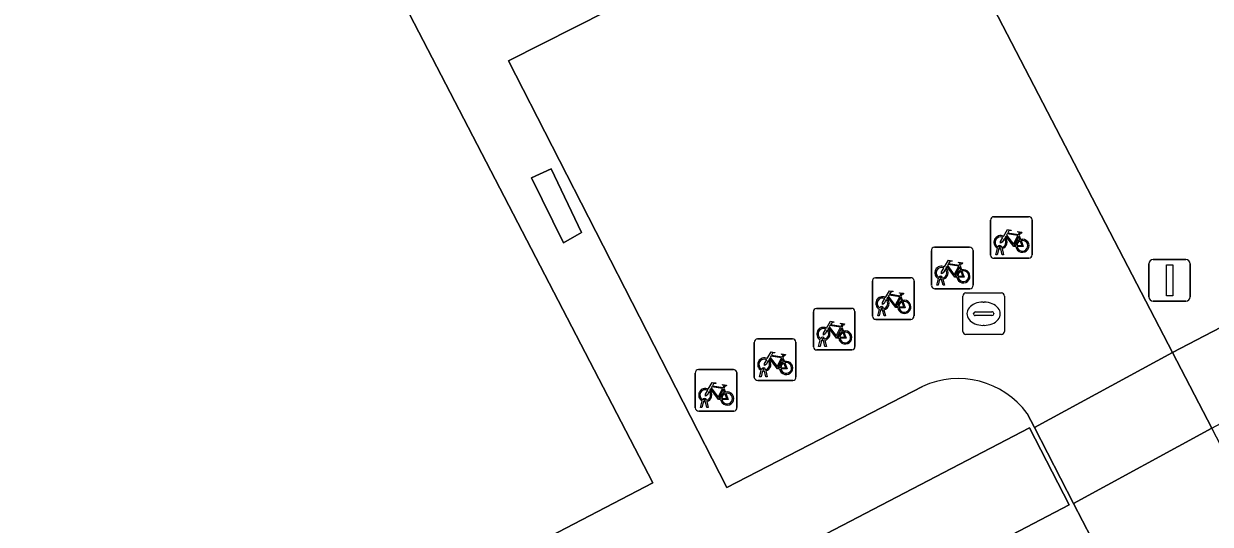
# Model space of a CAD drawing. Extents: x 158835 to 160077, y 386387 to 387778.
# Drawn here: x 159667.61 to 159696.16, y 387545.01 to 387557.06 of the extents above; entities that cross this region are included whole.
import ezdxf

# ---------------------------------------------------------------- set-up
doc = ezdxf.new("R2010")
doc.units = 0
for name, color, linetype in [('IMGEO_Fietsenrek', 7, 'Continuous'), ('IMGEO_Groenvoorziening', 7, 'Continuous'), ('IMGEO_Kolk', 7, 'Continuous'), ('IMGEO_Lichtmast', 7, 'Continuous'), ('IMGEO_Pand', 7, 'Continuous'), ('IMGEO_Rijbaan_lokaal_open', 7, 'Continuous'), ('IMGEO_Voetpad_open', 7, 'Continuous')]:
    doc.layers.add(name, color=color, linetype=linetype)

msp = doc.modelspace()

# ---------------------------------------------------------------- linework, layer by layer
at = {"layer": 'IMGEO_Fietsenrek'}
for p, q in [((159690.948, 387552.417), (159691.789, 387552.417)), ((159691.789, 387552.417), (159690.948, 387552.417)), ((159690.873, 387551.492), (159690.873, 387552.333)), ((159690.873, 387552.333), (159690.873, 387551.492)), ((159691.873, 387552.342), (159691.873, 387551.501)), ((159691.873, 387551.501), (159691.873, 387552.342)), ((159691.56, 387551.966), (159691.596, 387551.871)), ((159689.452, 387550.756), (159689.452, 387551.597)), ((159689.452, 387551.597), (159689.452, 387550.756)), ((159689.527, 387551.681), (159690.368, 387551.681)), ((159690.368, 387551.681), (159689.527, 387551.681)), ((159690.452, 387551.606), (159690.452, 387550.765)), ((159690.452, 387550.765), (159690.452, 387551.606)), ((159691, 387551.501), (159691.039, 387551.661)), ((159691.069, 387551.649), (159691.034, 387551.501)), ((159691.111, 387551.673), (159691.11, 387551.677)), ((159691.152, 387551.501), (159691.118, 387551.643)), ((159691.142, 387551.684), (159691.143, 387551.677)), ((159691.15, 387551.647), (159691.185, 387551.501)), ((159691.798, 387551.417), (159690.957, 387551.417)), ((159690.957, 387551.417), (159691.798, 387551.417)), ((159691.034, 387551.501), (159691, 387551.501)), ((159691.185, 387551.501), (159691.152, 387551.501)), ((159690.139, 387551.23), (159690.175, 387551.135)), ((159688.032, 387550.02), (159688.032, 387550.861)), ((159688.032, 387550.861), (159688.032, 387550.02)), ((159688.107, 387550.945), (159688.948, 387550.945)), ((159688.948, 387550.945), (159688.107, 387550.945)), ((159689.032, 387550.87), (159689.032, 387550.029)), ((159689.032, 387550.029), (159689.032, 387550.87)), ((159690.377, 387550.681), (159689.536, 387550.681)), ((159689.536, 387550.681), (159690.377, 387550.681)), ((159689.579, 387550.765), (159689.618, 387550.925)), ((159689.613, 387550.765), (159689.579, 387550.765)), ((159689.648, 387550.913), (159689.613, 387550.765)), ((159689.69, 387550.937), (159689.689, 387550.941)), ((159689.731, 387550.765), (159689.697, 387550.907)), ((159689.721, 387550.948), (159689.722, 387550.941)), ((159689.729, 387550.911), (159689.764, 387550.765)), ((159689.764, 387550.765), (159689.731, 387550.765)), ((159688.719, 387550.494), (159688.755, 387550.399)), ((159686.611, 387549.284), (159686.611, 387550.125)), ((159686.611, 387550.125), (159686.611, 387549.284)), ((159686.686, 387550.209), (159687.527, 387550.209)), ((159687.527, 387550.209), (159686.686, 387550.209)), ((159687.611, 387550.134), (159687.611, 387549.293)), ((159687.611, 387549.293), (159687.611, 387550.134)), ((159688.159, 387550.029), (159688.198, 387550.189)), ((159688.228, 387550.177), (159688.193, 387550.029)), ((159688.27, 387550.201), (159688.269, 387550.205)), ((159688.311, 387550.029), (159688.277, 387550.171)), ((159688.301, 387550.212), (159688.302, 387550.205)), ((159688.309, 387550.175), (159688.344, 387550.029)), ((159688.957, 387549.945), (159688.116, 387549.945)), ((159688.116, 387549.945), (159688.957, 387549.945)), ((159688.193, 387550.029), (159688.159, 387550.029)), ((159688.344, 387550.029), (159688.311, 387550.029)), ((159687.298, 387549.758), (159687.334, 387549.663)), ((159685.19, 387548.548), (159685.19, 387549.389)), ((159685.19, 387549.389), (159685.19, 387548.548)), ((159685.265, 387549.473), (159686.106, 387549.473)), ((159686.106, 387549.473), (159685.265, 387549.473)), ((159686.19, 387549.398), (159686.19, 387548.557)), ((159686.19, 387548.557), (159686.19, 387549.398)), ((159686.738, 387549.293), (159686.777, 387549.453)), ((159686.772, 387549.293), (159686.738, 387549.293)), ((159686.807, 387549.441), (159686.772, 387549.293)), ((159686.849, 387549.465), (159686.848, 387549.469)), ((159686.89, 387549.293), (159686.856, 387549.435)), ((159686.88, 387549.476), (159686.881, 387549.469)), ((159686.888, 387549.439), (159686.923, 387549.293)), ((159686.923, 387549.293), (159686.89, 387549.293)), ((159685.877, 387549.022), (159685.913, 387548.927)), ((159687.536, 387549.209), (159686.695, 387549.209)), ((159686.695, 387549.209), (159687.536, 387549.209)), ((159683.845, 387548.737), (159684.686, 387548.737)), ((159684.686, 387548.737), (159683.845, 387548.737)), ((159685.317, 387548.557), (159685.356, 387548.717)), ((159685.386, 387548.705), (159685.351, 387548.557)), ((159685.428, 387548.729), (159685.427, 387548.733)), ((159685.469, 387548.557), (159685.435, 387548.699)), ((159685.459, 387548.74), (159685.46, 387548.733)), ((159685.467, 387548.703), (159685.502, 387548.557)), ((159683.77, 387547.812), (159683.77, 387548.653)), ((159683.77, 387548.653), (159683.77, 387547.812)), ((159684.77, 387548.662), (159684.77, 387547.821)), ((159684.77, 387547.821), (159684.77, 387548.662)), ((159686.115, 387548.473), (159685.274, 387548.473)), ((159685.274, 387548.473), (159686.115, 387548.473)), ((159685.351, 387548.557), (159685.317, 387548.557)), ((159685.502, 387548.557), (159685.469, 387548.557)), ((159684.457, 387548.286), (159684.493, 387548.191)), ((159683.897, 387547.821), (159683.936, 387547.981)), ((159683.931, 387547.821), (159683.897, 387547.821)), ((159683.966, 387547.969), (159683.931, 387547.821)), ((159684.008, 387547.993), (159684.007, 387547.997)), ((159684.049, 387547.821), (159684.015, 387547.963)), ((159684.039, 387548.004), (159684.04, 387547.997)), ((159684.047, 387547.967), (159684.082, 387547.821)), ((159684.082, 387547.821), (159684.049, 387547.821)), ((159684.695, 387547.737), (159683.854, 387547.737)), ((159683.854, 387547.737), (159684.695, 387547.737))]:
    msp.add_line(p, q, dxfattribs=at)
for points in [[(159691.186, 387551.943), (159691.281, 387552.107), (159691.367, 387552.093), (159691.369, 387552.084), (159691.313, 387552.073), (159691.286, 387552.028), (159691.542, 387551.987)], [(159691.207, 387551.891), (159691.155, 387551.801), (159691.115, 387551.776), (159691.116, 387551.823), (159691.171, 387551.917)], [(159691.482, 387551.699), (159691.432, 387551.699), (159691.241, 387551.95), (159691.222, 387551.918)], [(159691.529, 387551.962), (159691.272, 387552.003), (159691.255, 387551.974), (159691.422, 387551.754), (159691.529, 387551.962)], [(159691.577, 387551.864), (159691.547, 387551.941), (159691.438, 387551.723), (159691.481, 387551.723)], [(159691.511, 387551.723), (159691.631, 387551.722), (159691.587, 387551.836)], [(159691.607, 387551.843), (159691.662, 387551.698), (159691.512, 387551.698)], [(159691.542, 387551.987), (159691.567, 387552.036), (159691.561, 387552.04), (159691.538, 387552.044), (159691.526, 387552.051), (159691.525, 387552.054), (159691.527, 387552.059), (159691.622, 387552.044), (159691.624, 387552.034), (159691.614, 387552.021), (159691.602, 387552.015), (159691.588, 387552.021), (159691.56, 387551.966)], [(159689.765, 387551.207), (159689.86, 387551.371), (159689.946, 387551.357), (159689.948, 387551.348), (159689.892, 387551.337), (159689.865, 387551.292), (159690.121, 387551.251)], [(159690.108, 387551.226), (159689.851, 387551.267), (159689.834, 387551.238), (159690.001, 387551.018), (159690.108, 387551.226)], [(159690.121, 387551.251), (159690.146, 387551.3), (159690.14, 387551.304), (159690.117, 387551.308), (159690.105, 387551.315), (159690.104, 387551.318), (159690.106, 387551.323), (159690.201, 387551.308), (159690.203, 387551.298), (159690.193, 387551.285), (159690.181, 387551.279), (159690.167, 387551.285), (159690.139, 387551.23)], [(159689.786, 387551.155), (159689.734, 387551.065), (159689.694, 387551.04), (159689.695, 387551.087), (159689.75, 387551.181)], [(159690.061, 387550.963), (159690.011, 387550.963), (159689.82, 387551.214), (159689.801, 387551.182)], [(159690.156, 387551.128), (159690.126, 387551.205), (159690.017, 387550.987), (159690.06, 387550.987)], [(159690.09, 387550.987), (159690.21, 387550.986), (159690.166, 387551.1)], [(159690.186, 387551.107), (159690.241, 387550.962), (159690.091, 387550.962)], [(159688.366, 387550.419), (159688.314, 387550.329), (159688.274, 387550.304), (159688.275, 387550.351), (159688.33, 387550.445)], [(159688.345, 387550.471), (159688.44, 387550.635), (159688.526, 387550.621), (159688.528, 387550.612), (159688.472, 387550.601), (159688.445, 387550.556), (159688.701, 387550.515)], [(159688.641, 387550.227), (159688.591, 387550.227), (159688.4, 387550.478), (159688.381, 387550.446)], [(159688.688, 387550.49), (159688.431, 387550.531), (159688.414, 387550.502), (159688.581, 387550.282), (159688.688, 387550.49)], [(159688.736, 387550.392), (159688.706, 387550.469), (159688.597, 387550.251), (159688.64, 387550.251)], [(159688.701, 387550.515), (159688.726, 387550.564), (159688.72, 387550.568), (159688.697, 387550.572), (159688.685, 387550.579), (159688.684, 387550.582), (159688.686, 387550.587), (159688.781, 387550.572), (159688.783, 387550.562), (159688.773, 387550.549), (159688.761, 387550.543), (159688.747, 387550.549), (159688.719, 387550.494)], [(159688.67, 387550.251), (159688.79, 387550.25), (159688.746, 387550.364)], [(159688.766, 387550.371), (159688.821, 387550.226), (159688.671, 387550.226)], [(159686.924, 387549.735), (159687.019, 387549.899), (159687.105, 387549.885), (159687.107, 387549.876), (159687.051, 387549.865), (159687.024, 387549.82), (159687.28, 387549.779)], [(159687.28, 387549.779), (159687.305, 387549.828), (159687.299, 387549.832), (159687.276, 387549.836), (159687.264, 387549.843), (159687.263, 387549.846), (159687.265, 387549.851), (159687.36, 387549.836), (159687.362, 387549.826), (159687.352, 387549.813), (159687.34, 387549.807), (159687.326, 387549.813), (159687.298, 387549.758)], [(159686.945, 387549.683), (159686.893, 387549.593), (159686.853, 387549.568), (159686.854, 387549.615), (159686.909, 387549.709)], [(159687.22, 387549.491), (159687.17, 387549.491), (159686.979, 387549.742), (159686.96, 387549.71)], [(159687.267, 387549.754), (159687.01, 387549.795), (159686.993, 387549.766), (159687.16, 387549.546), (159687.267, 387549.754)], [(159687.315, 387549.656), (159687.285, 387549.733), (159687.176, 387549.515), (159687.219, 387549.515)], [(159687.249, 387549.515), (159687.369, 387549.514), (159687.325, 387549.628)], [(159687.345, 387549.635), (159687.4, 387549.49), (159687.25, 387549.49)], [(159685.524, 387548.947), (159685.472, 387548.857), (159685.432, 387548.832), (159685.433, 387548.879), (159685.488, 387548.973)], [(159685.503, 387548.999), (159685.598, 387549.163), (159685.684, 387549.149), (159685.686, 387549.14), (159685.63, 387549.129), (159685.603, 387549.084), (159685.859, 387549.043)], [(159685.799, 387548.755), (159685.749, 387548.755), (159685.558, 387549.006), (159685.539, 387548.974)], [(159685.846, 387549.018), (159685.589, 387549.059), (159685.572, 387549.03), (159685.739, 387548.81), (159685.846, 387549.018)], [(159685.894, 387548.92), (159685.864, 387548.997), (159685.755, 387548.779), (159685.798, 387548.779)], [(159685.859, 387549.043), (159685.884, 387549.092), (159685.878, 387549.096), (159685.855, 387549.1), (159685.843, 387549.107), (159685.842, 387549.11), (159685.844, 387549.115), (159685.939, 387549.1), (159685.941, 387549.09), (159685.931, 387549.077), (159685.919, 387549.071), (159685.905, 387549.077), (159685.877, 387549.022)], [(159685.828, 387548.779), (159685.948, 387548.778), (159685.904, 387548.892)], [(159685.924, 387548.899), (159685.979, 387548.754), (159685.829, 387548.754)], [(159684.083, 387548.263), (159684.178, 387548.427), (159684.264, 387548.413), (159684.266, 387548.404), (159684.21, 387548.393), (159684.183, 387548.348), (159684.439, 387548.307)], [(159684.104, 387548.211), (159684.052, 387548.121), (159684.012, 387548.096), (159684.013, 387548.143), (159684.068, 387548.237)], [(159684.379, 387548.019), (159684.329, 387548.019), (159684.138, 387548.27), (159684.119, 387548.238)], [(159684.426, 387548.282), (159684.169, 387548.323), (159684.152, 387548.294), (159684.319, 387548.074), (159684.426, 387548.282)], [(159684.474, 387548.184), (159684.444, 387548.261), (159684.335, 387548.043), (159684.378, 387548.043)], [(159684.408, 387548.043), (159684.528, 387548.042), (159684.484, 387548.156)], [(159684.504, 387548.163), (159684.559, 387548.018), (159684.409, 387548.018)], [(159684.439, 387548.307), (159684.464, 387548.356), (159684.458, 387548.36), (159684.435, 387548.364), (159684.423, 387548.371), (159684.422, 387548.374), (159684.424, 387548.379), (159684.519, 387548.364), (159684.521, 387548.354), (159684.511, 387548.341), (159684.499, 387548.335), (159684.485, 387548.341), (159684.457, 387548.286)]]:
    msp.add_lwpolyline(points, dxfattribs=at)
for centre, radius, start, end in [((159690.951, 387552.339), 0.0779, 92.4484, 184.2845), ((159690.951, 387552.339), 0.0779, 92.4484, 184.2845), ((159691.795, 387552.339), 0.0779, 2.4484, 94.2845), ((159691.795, 387552.339), 0.0779, 2.4484, 94.2845), ((159691.113, 387551.802), 0.159, 62.6766, 242.1369), ((159691.113, 387551.802), 0.129, 63.3192, 238.903), ((159691.113, 387551.802), 0.129, 283.6043, 43.4302), ((159691.113, 387551.802), 0.159, 283.5766, 46.6042), ((159691.64, 387551.718), 0.159, 113.3408, 178.3217), ((159691.64, 387551.718), 0.159, 187.0065, 105.7708), ((159691.64, 387551.718), 0.129, 113.923, 177.9556), ((159691.64, 387551.718), 0.129, 188.6715, 104.5883), ((159689.53, 387551.603), 0.0779, 92.4484, 184.2845), ((159689.53, 387551.603), 0.0779, 92.4484, 184.2845), ((159690.374, 387551.603), 0.0779, 2.4484, 94.2845), ((159690.374, 387551.603), 0.0779, 2.4484, 94.2845), ((159691.093, 387551.673), 0.0499, 12.8025, 158.6934), ((159691.113, 387551.802), 0.159, 253.9967, 271.7867), ((159691.093, 387551.673), 0.0174, 12.8025, 163.4502), ((159691.113, 387551.802), 0.129, 253.415, 269.0204), ((159690.951, 387551.495), 0.0779, 182.4484, 274.2845), ((159690.951, 387551.495), 0.0779, 182.4484, 274.2845), ((159691.795, 387551.495), 0.0779, 272.4484, 4.2845), ((159691.795, 387551.495), 0.0779, 272.4484, 4.2845), ((159689.692, 387551.066), 0.159, 62.6766, 242.1369), ((159689.692, 387551.066), 0.129, 63.3192, 238.903), ((159689.672, 387550.937), 0.0499, 12.8025, 158.6934), ((159689.692, 387551.066), 0.129, 283.6043, 43.4302), ((159689.692, 387551.066), 0.159, 283.5766, 46.6042), ((159690.219, 387550.982), 0.159, 113.3408, 178.3217), ((159690.219, 387550.982), 0.159, 187.0065, 105.7708), ((159690.219, 387550.982), 0.129, 113.923, 177.9556), ((159690.219, 387550.982), 0.129, 188.6715, 104.5883), ((159688.11, 387550.867), 0.0779, 92.4484, 184.2845), ((159688.11, 387550.867), 0.0779, 92.4484, 184.2845), ((159688.954, 387550.867), 0.0779, 2.4484, 94.2845), ((159688.954, 387550.867), 0.0779, 2.4484, 94.2845), ((159689.53, 387550.759), 0.0779, 182.4484, 274.2845), ((159689.53, 387550.759), 0.0779, 182.4484, 274.2845), ((159689.692, 387551.066), 0.159, 253.9967, 271.7867), ((159689.672, 387550.937), 0.0174, 12.8025, 163.4502), ((159689.692, 387551.066), 0.129, 253.415, 269.0204), ((159690.374, 387550.759), 0.0779, 272.4484, 4.2845), ((159690.374, 387550.759), 0.0779, 272.4484, 4.2845), ((159688.272, 387550.33), 0.159, 62.6766, 242.1369), ((159688.272, 387550.33), 0.129, 63.3192, 238.903), ((159688.272, 387550.33), 0.129, 283.6043, 43.4302), ((159688.272, 387550.33), 0.159, 283.5766, 46.6042), ((159688.799, 387550.246), 0.159, 113.3408, 178.3217), ((159688.799, 387550.246), 0.159, 187.0065, 105.7708), ((159686.689, 387550.131), 0.0779, 92.4484, 184.2845), ((159686.689, 387550.131), 0.0779, 92.4484, 184.2845), ((159687.533, 387550.131), 0.0779, 2.4484, 94.2845), ((159687.533, 387550.131), 0.0779, 2.4484, 94.2845), ((159688.252, 387550.201), 0.0499, 12.8025, 158.6934), ((159688.272, 387550.33), 0.159, 253.9967, 271.7867), ((159688.252, 387550.201), 0.0174, 12.8025, 163.4502), ((159688.272, 387550.33), 0.129, 253.415, 269.0204), ((159688.799, 387550.246), 0.129, 113.923, 177.9556), ((159688.799, 387550.246), 0.129, 188.6715, 104.5883), ((159688.11, 387550.023), 0.0779, 182.4484, 274.2845), ((159688.11, 387550.023), 0.0779, 182.4484, 274.2845), ((159688.954, 387550.023), 0.0779, 272.4484, 4.2845), ((159688.954, 387550.023), 0.0779, 272.4484, 4.2845), ((159686.851, 387549.594), 0.159, 62.6766, 242.1369), ((159686.851, 387549.594), 0.129, 63.3192, 238.903), ((159686.851, 387549.594), 0.129, 283.6043, 43.4302), ((159686.851, 387549.594), 0.159, 283.5766, 46.6042), ((159687.378, 387549.51), 0.159, 113.3408, 178.3217), ((159687.378, 387549.51), 0.159, 187.0065, 105.7708), ((159687.378, 387549.51), 0.129, 113.923, 177.9556), ((159687.378, 387549.51), 0.129, 188.6715, 104.5883), ((159685.268, 387549.395), 0.0779, 92.4484, 184.2845), ((159685.268, 387549.395), 0.0779, 92.4484, 184.2845), ((159686.112, 387549.395), 0.0779, 2.4484, 94.2845), ((159686.112, 387549.395), 0.0779, 2.4484, 94.2845), ((159686.689, 387549.287), 0.0779, 182.4484, 274.2845), ((159686.689, 387549.287), 0.0779, 182.4484, 274.2845), ((159686.831, 387549.465), 0.0499, 12.8025, 158.6934), ((159686.851, 387549.594), 0.159, 253.9967, 271.7867), ((159686.831, 387549.465), 0.0174, 12.8025, 163.4502), ((159686.851, 387549.594), 0.129, 253.415, 269.0204), ((159687.533, 387549.287), 0.0779, 272.4484, 4.2845), ((159687.533, 387549.287), 0.0779, 272.4484, 4.2845), ((159685.43, 387548.858), 0.159, 62.6766, 242.1369), ((159685.43, 387548.858), 0.129, 63.3192, 238.903), ((159685.43, 387548.858), 0.159, 283.5766, 46.6042), ((159683.848, 387548.659), 0.0779, 92.4484, 184.2845), ((159683.848, 387548.659), 0.0779, 92.4484, 184.2845), ((159684.692, 387548.659), 0.0779, 2.4484, 94.2845), ((159684.692, 387548.659), 0.0779, 2.4484, 94.2845), ((159685.41, 387548.729), 0.0499, 12.8025, 158.6934), ((159685.43, 387548.858), 0.159, 253.9967, 271.7867), ((159685.41, 387548.729), 0.0174, 12.8025, 163.4502), ((159685.43, 387548.858), 0.129, 253.415, 269.0204), ((159685.43, 387548.858), 0.129, 283.6043, 43.4302), ((159685.957, 387548.774), 0.159, 113.3408, 178.3217), ((159685.957, 387548.774), 0.159, 187.0065, 105.7708), ((159685.957, 387548.774), 0.129, 113.923, 177.9556), ((159685.957, 387548.774), 0.129, 188.6715, 104.5883), ((159685.268, 387548.551), 0.0779, 182.4484, 274.2845), ((159685.268, 387548.551), 0.0779, 182.4484, 274.2845), ((159686.112, 387548.551), 0.0779, 272.4484, 4.2845), ((159686.112, 387548.551), 0.0779, 272.4484, 4.2845), ((159684.01, 387548.122), 0.159, 62.6766, 242.1369), ((159684.01, 387548.122), 0.129, 63.3192, 238.903), ((159684.01, 387548.122), 0.129, 283.6043, 43.4302), ((159684.01, 387548.122), 0.159, 283.5766, 46.6042), ((159684.537, 387548.038), 0.159, 113.3408, 178.3217), ((159684.537, 387548.038), 0.159, 187.0065, 105.7708), ((159684.537, 387548.038), 0.129, 113.923, 177.9556), ((159684.537, 387548.038), 0.129, 188.6715, 104.5883), ((159683.99, 387547.993), 0.0499, 12.8025, 158.6934), ((159684.01, 387548.122), 0.159, 253.9967, 271.7867), ((159683.99, 387547.993), 0.0174, 12.8025, 163.4502), ((159684.01, 387548.122), 0.129, 253.415, 269.0204), ((159684.692, 387547.815), 0.0779, 272.4484, 4.2845), ((159684.692, 387547.815), 0.0779, 272.4484, 4.2845), ((159683.848, 387547.815), 0.0779, 182.4484, 274.2845), ((159683.848, 387547.815), 0.0779, 182.4484, 274.2845)]:
    msp.add_arc(centre, radius, start, end, dxfattribs=at)
at = {"layer": 'IMGEO_Groenvoorziening'}
msp.add_lwpolyline([(159682.677, 387573.357), (159683.067, 387572.644), (159684.421, 387570.034), (159686.658, 387571.194), (159687.924, 387568.752), (159685.687, 387567.592), (159695.252, 387549.149), (159700.086, 387551.667), (159688.119, 387575.233), (159687.455, 387576.533), (159682.38, 387573.932)], close=True, dxfattribs=at)
at = {"layer": 'IMGEO_Kolk'}
for p, q in [((159690.206, 387549.654), (159690.206, 387550.506)), ((159690.281, 387550.58), (159691.133, 387550.58)), ((159691.207, 387550.506), (159691.207, 387549.654)), ((159690.508, 387550.123), (159690.906, 387550.123)), ((159690.694, 387550.36), (159690.719, 387550.36)), ((159690.465, 387550.074), (159690.465, 387550.086)), ((159690.903, 387550.037), (159690.505, 387550.037)), ((159690.949, 387550.086), (159690.949, 387550.074)), ((159691.133, 387549.58), (159690.281, 387549.58)), ((159690.717, 387549.8), (159690.692, 387549.8))]:
    msp.add_line(p, q, dxfattribs=at)
for points in [[(159690.206, 387549.654), (159690.206, 387550.506)], [(159690.281, 387550.58), (159691.133, 387550.58)], [(159691.207, 387550.506), (159691.207, 387549.654)], [(159691.133, 387549.58), (159690.281, 387549.58)]]:
    msp.add_lwpolyline(points, dxfattribs=at)
for centre, radius, start, end in [((159690.283, 387550.504), 0.0765, 91.552, 178.448), ((159690.283, 387550.504), 0.0765, 91.552, 178.448), ((159691.131, 387550.504), 0.0765, 1.552, 88.448), ((159691.131, 387550.504), 0.0765, 1.552, 88.448), ((159690.505, 387550.083), 0.0403, 85.8775, 175.7526), ((159690.91, 387550.085), 0.0386, 1.7309, 96.639), ((159690.502, 387550.073), 0.0366, 178.938, 274.7102), ((159690.906, 387550.08), 0.043, 264.8664, 352.4533), ((159690.283, 387549.656), 0.0765, 181.552, 268.448), ((159690.283, 387549.656), 0.0765, 181.552, 268.448), ((159691.131, 387549.656), 0.0765, 271.552, 358.448), ((159691.131, 387549.656), 0.0765, 271.552, 358.448)]:
    msp.add_arc(centre, radius, start, end, dxfattribs=at)
for centre, major_axis, ratio, start_param, end_param in [((159690.693, 387550.08), (-0.387, 0.002), 0.722429, 4.712389, 7.853982), ((159690.718, 387550.08), (-0.39, 0.002), 0.717154, 1.570796, 4.712389)]:
    msp.add_ellipse(centre, major_axis=major_axis, ratio=ratio, start_param=start_param, end_param=end_param, dxfattribs=at)
at = {"layer": 'IMGEO_Lichtmast'}
for p, q in [((159694.685, 387550.484), (159694.685, 387551.284)), ((159694.685, 387551.284), (159694.685, 387550.484)), ((159694.785, 387551.384), (159695.575, 387551.384)), ((159695.575, 387551.384), (159694.785, 387551.384)), ((159695.675, 387551.284), (159695.675, 387550.484)), ((159695.675, 387550.484), (159695.675, 387551.284)), ((159695.575, 387550.384), (159694.785, 387550.384)), ((159694.785, 387550.384), (159695.575, 387550.384))]:
    msp.add_line(p, q, dxfattribs=at)
msp.add_lwpolyline([(159695.105, 387551.259), (159695.255, 387551.259), (159695.255, 387550.509), (159695.105, 387550.509), (159695.105, 387551.259)], dxfattribs=at)
for centre, start, end in [((159694.785, 387551.284), 90, 180), ((159694.785, 387551.284), 90, 180), ((159695.575, 387551.284), 0, 90), ((159695.575, 387551.284), 360, 90), ((159694.785, 387550.484), 180, 270), ((159694.785, 387550.484), 180, 270), ((159695.575, 387550.484), 270, 0), ((159695.575, 387550.484), 270, 0)]:
    msp.add_arc(centre, 0.1, start, end, dxfattribs=at)
at = {"layer": 'IMGEO_Pand'}
msp.add_lwpolyline([(159693.471, 387521.062), (159683.927, 387539.515), (159680.574, 387537.784), (159680.031, 387538.808), (159679.041, 387540.673), (159677.628, 387543.335), (159682.751, 387546.006), (159673.545, 387563.763), (159668.179, 387560.989), (159668.49, 387560.517), (159666.821, 387559.691), (159658.599, 387555.436), (159656.953, 387554.58), (159655.881, 387556.649), (159636.315, 387546.511), (159641.666, 387536.191), (159638.307, 387534.443)], dxfattribs=at)
at = {"layer": 'IMGEO_Rijbaan_lokaal_open'}
msp.add_lwpolyline([(159713.436, 387524.278), (159713.825, 387524.475), (159711.228, 387529.727), (159708.954, 387528.572), (159705.451, 387529.455), (159696.196, 387547.328), (159692.871, 387545.509), (159695.901, 387539.67)], dxfattribs=at)
at = {"layer": 'IMGEO_Voetpad_open'}
for points in [[(159685.687, 387567.592), (159684.421, 387570.034), (159683.067, 387572.644), (159682.677, 387573.357), (159682.38, 387573.932), (159682.196, 387574.287), (159682.839, 387574.617), (159680.376, 387579.531), (159677.3, 387577.966), (159676.867, 387577.745), (159676.681, 387577.651), (159678.75, 387573.65), (159678.952, 387573.261), (159679.194, 387572.796), (159679.086, 387572.74), (159678.801, 387572.592), (159685.661, 387559.406), (159679.278, 387556.173), (159684.527, 387545.893), (159689.233, 387548.331)], [(159689.233, 387548.331), (159684.527, 387545.893), (159679.278, 387556.173), (159685.661, 387559.406), (159678.801, 387572.592), (159632.799, 387548.778), (159595.725, 387529.653), (159592.465, 387527.972), (159593.909, 387525.173), (159596.582, 387526.552), (159597.756, 387527.158), (159624.99, 387541.209), (159625.291, 387540.626), (159628.773, 387542.382), (159628.679, 387542.584), (159632.934, 387544.776), (159638.307, 387534.443), (159641.666, 387536.191), (159636.315, 387546.511), (159655.881, 387556.649)], [(159691.754, 387547.68), (159691.929, 387547.34), (159695.252, 387549.149), (159685.687, 387567.592)], [(159655.881, 387556.649), (159656.953, 387554.58), (159658.599, 387555.436), (159657.412, 387557.764), (159665.59, 387561.989), (159666.821, 387559.691), (159668.49, 387560.517), (159668.179, 387560.989), (159673.545, 387563.763), (159682.751, 387546.006), (159677.628, 387543.335), (159679.041, 387540.673), (159691.809, 387547.332), (159692.763, 387545.479), (159680.031, 387538.808), (159680.574, 387537.784), (159683.927, 387539.515), (159693.471, 387521.062)], [(159695.901, 387539.67), (159692.871, 387545.509), (159691.929, 387547.34), (159691.754, 387547.68)]]:
    msp.add_lwpolyline(points, dxfattribs=at)
for points in [[(159680.303, 387553.568), (159679.827, 387553.355), (159680.598, 387551.79), (159681.033, 387552.037)], [(159680.303, 387553.568), (159681.033, 387552.037), (159680.598, 387551.79), (159679.827, 387553.355)], [(159700.989, 387549.888), (159700.086, 387551.667), (159695.252, 387549.149), (159696.196, 387547.328)], [(159691.929, 387547.34), (159692.871, 387545.509), (159696.196, 387547.328), (159695.252, 387549.149)], [(159692.763, 387545.479), (159691.809, 387547.332), (159679.041, 387540.673), (159680.031, 387538.808)]]:
    msp.add_lwpolyline(points, close=True, dxfattribs=at)
msp.add_arc((159690.094, 387546.458), 2.061, 36.3547, 114.6868, dxfattribs=at)
msp.add_arc((159690.094, 387546.458), 2.061, 36.3547, 114.6868, dxfattribs=at)

doc.saveas('drawing.dxf')
